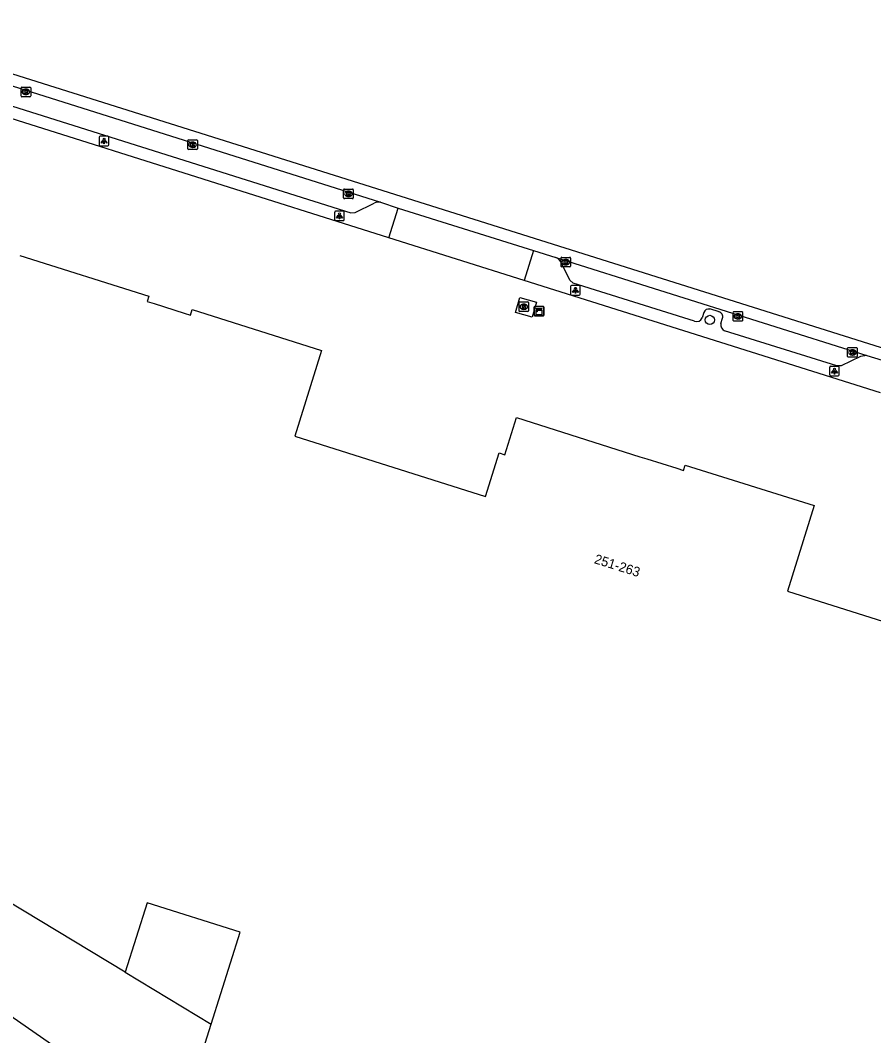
# Model space of a CAD drawing. Extents: x 157692 to 159670, y 381454 to 383289.
# Drawn here: x 158139.8 to 158229, y 383047.9 to 383154.1 of the extents above; entities that cross this region are included whole.
import ezdxf

# ---------------------------------------------------------------- set-up
doc = ezdxf.new("R2010")
doc.units = 0
for name, color, linetype in [('IMGEO_Boom', 7, 'Continuous'), ('IMGEO_Kast', 7, 'Continuous'), ('IMGEO_Kolk', 7, 'Continuous'), ('IMGEO_Lichtpunt', 7, 'Continuous'), ('IMGEO_Pand', 7, 'Continuous'), ('IMGEO_Pand_nummerreeks', 7, 'Continuous'), ('IMGEO_Pand_overbouw', 7, 'Continuous'), ('IMGEO_Rijbaan_lokaal_gesloten', 7, 'Continuous'), ('IMGEO_Rijbaan_lokaal_open', 7, 'Continuous'), ('IMGEO_Rioolput', 7, 'Continuous'), ('IMGEO_Voetpad_open', 7, 'Continuous')]:
    doc.layers.add(name, color=color, linetype=linetype)

msp = doc.modelspace()

# ---------------------------------------------------------------- linework, layer by layer
at = {"layer": 'IMGEO_Boom'}
msp.add_circle((158211.83, 383122.73), 0.489, dxfattribs=at)
at = {"layer": 'IMGEO_Kast'}
for p, q in [((158193.55, 383124.15), (158194.39, 383124.15)), ((158194.39, 383124.15), (158193.55, 383124.15)), ((158193.48, 383123.23), (158193.48, 383124.07)), ((158193.48, 383124.07), (158193.48, 383123.23)), ((158194.4, 383123.15), (158193.56, 383123.15)), ((158193.56, 383123.15), (158194.4, 383123.15)), ((158194.48, 383124.08), (158194.48, 383123.24)), ((158194.48, 383123.24), (158194.48, 383124.08))]:
    msp.add_line(p, q, dxfattribs=at)
for points in [[(158193.67, 383123.94), (158194.27, 383123.94), (158194.27, 383123.86), (158193.67, 383123.86), (158193.67, 383123.94)], [(158193.67, 383123.77), (158194.27, 383123.77), (158194.27, 383123.28), (158193.67, 383123.28), (158193.67, 383123.77)]]:
    msp.add_lwpolyline(points, dxfattribs=at)
msp.add_circle((158193.76, 383123.62), 0.0377, dxfattribs=at)
for centre, start, end in [((158193.56, 383124.08), 92.4484, 184.2845), ((158193.56, 383124.08), 92.4484, 184.2845), ((158194.4, 383124.08), 2.4484, 94.2845), ((158194.4, 383124.08), 2.4484, 94.2845), ((158193.56, 383123.23), 182.4484, 274.2845), ((158193.56, 383123.23), 182.4484, 274.2845), ((158194.4, 383123.23), 272.4484, 4.2845), ((158194.4, 383123.23), 272.4484, 4.2845)]:
    msp.add_arc(centre, 0.0779, start, end, dxfattribs=at)
at = {"layer": 'IMGEO_Kolk'}
for p, q in [((158139.86, 383146.15), (158139.86, 383147)), ((158139.93, 383147.08), (158140.79, 383147.08)), ((158140.35, 383146.86), (158140.37, 383146.86)), ((158140.86, 383147), (158140.86, 383146.15)), ((158140.79, 383146.08), (158139.93, 383146.08)), ((158140.37, 383146.3), (158140.34, 383146.3)), ((158157.28, 383140.64), (158157.28, 383141.49)), ((158157.35, 383141.56), (158158.2, 383141.56)), ((158157.76, 383141.34), (158157.79, 383141.34)), ((158158.28, 383141.49), (158158.28, 383140.64)), ((158158.2, 383140.56), (158157.35, 383140.56)), ((158157.79, 383140.78), (158157.76, 383140.78)), ((158173.56, 383135.49), (158173.56, 383136.34)), ((158173.64, 383136.42), (158174.49, 383136.42)), ((158174.05, 383136.2), (158174.08, 383136.2)), ((158174.56, 383136.34), (158174.56, 383135.49)), ((158174.49, 383135.42), (158173.64, 383135.42)), ((158174.07, 383135.64), (158174.05, 383135.64)), ((158196.28, 383128.36), (158196.28, 383129.21)), ((158196.35, 383129.28), (158197.2, 383129.28)), ((158196.76, 383129.06), (158196.79, 383129.06)), ((158196.79, 383128.5), (158196.76, 383128.5)), ((158197.28, 383129.21), (158197.28, 383128.36)), ((158197.2, 383128.28), (158196.35, 383128.28)), ((158214.26, 383122.68), (158214.26, 383123.53)), ((158214.34, 383123.61), (158215.19, 383123.61)), ((158214.75, 383123.39), (158214.78, 383123.39)), ((158215.26, 383123.53), (158215.26, 383122.68)), ((158215.19, 383122.61), (158214.34, 383122.61)), ((158214.77, 383122.83), (158214.75, 383122.83)), ((158226.23, 383118.92), (158226.23, 383119.77)), ((158226.3, 383119.84), (158227.16, 383119.84)), ((158227.16, 383118.84), (158226.3, 383118.84)), ((158226.74, 383119.06), (158226.71, 383119.06)), ((158226.72, 383119.62), (158226.74, 383119.62)), ((158227.23, 383119.77), (158227.23, 383118.92))]:
    msp.add_line(p, q, dxfattribs=at)
for points in [[(158139.86, 383146.15), (158139.86, 383147)], [(158139.93, 383147.08), (158140.79, 383147.08)], [(158140.18, 383146.78), (158140.3, 383146.78), (158140.3, 383146.62), (158140.43, 383146.78), (158140.6, 383146.78), (158140.45, 383146.63), (158140.6, 383146.38), (158140.45, 383146.38), (158140.37, 383146.54), (158140.3, 383146.47), (158140.3, 383146.38), (158140.18, 383146.38), (158140.18, 383146.78)], [(158140.86, 383147), (158140.86, 383146.15)], [(158140.79, 383146.08), (158139.93, 383146.08)], [(158157.28, 383140.64), (158157.28, 383141.49)], [(158157.35, 383141.56), (158158.2, 383141.56)], [(158157.6, 383141.26), (158157.72, 383141.26), (158157.72, 383141.11), (158157.85, 383141.26), (158158.01, 383141.26), (158157.87, 383141.11), (158158.02, 383140.86), (158157.87, 383140.86), (158157.78, 383141.03), (158157.72, 383140.96), (158157.72, 383140.86), (158157.6, 383140.86), (158157.6, 383141.26)], [(158158.28, 383141.49), (158158.28, 383140.64)], [(158158.2, 383140.56), (158157.35, 383140.56)], [(158173.56, 383135.49), (158173.56, 383136.34)], [(158173.64, 383136.42), (158174.49, 383136.42)], [(158173.88, 383136.12), (158174.01, 383136.12), (158174.01, 383135.97), (158174.14, 383136.12), (158174.3, 383136.12), (158174.16, 383135.97), (158174.31, 383135.72), (158174.16, 383135.72), (158174.07, 383135.88), (158174.01, 383135.82), (158174.01, 383135.72), (158173.88, 383135.72), (158173.88, 383136.12)], [(158174.56, 383136.34), (158174.56, 383135.49)], [(158174.49, 383135.42), (158173.64, 383135.42)], [(158196.28, 383128.36), (158196.28, 383129.21)], [(158196.35, 383129.28), (158197.2, 383129.28)], [(158196.6, 383128.98), (158196.72, 383128.98), (158196.72, 383128.83), (158196.85, 383128.98), (158197.01, 383128.98), (158196.87, 383128.83), (158197.02, 383128.58), (158196.87, 383128.58), (158196.78, 383128.75), (158196.72, 383128.68), (158196.72, 383128.58), (158196.6, 383128.58), (158196.6, 383128.98)], [(158197.28, 383129.21), (158197.28, 383128.36)], [(158197.2, 383128.28), (158196.35, 383128.28)], [(158214.26, 383122.68), (158214.26, 383123.53)], [(158214.34, 383123.61), (158215.19, 383123.61)], [(158214.58, 383123.31), (158214.71, 383123.31), (158214.71, 383123.16), (158214.84, 383123.31), (158215, 383123.31), (158214.85, 383123.16), (158215.01, 383122.91), (158214.85, 383122.91), (158214.77, 383123.07), (158214.71, 383123.01), (158214.71, 383122.91), (158214.58, 383122.91), (158214.58, 383123.31)], [(158215.26, 383123.53), (158215.26, 383122.68)], [(158215.19, 383122.61), (158214.34, 383122.61)], [(158226.23, 383118.92), (158226.23, 383119.77)], [(158226.3, 383119.84), (158227.16, 383119.84)], [(158227.16, 383118.84), (158226.3, 383118.84)], [(158226.55, 383119.54), (158226.67, 383119.54), (158226.67, 383119.39), (158226.8, 383119.54), (158226.97, 383119.54), (158226.82, 383119.39), (158226.97, 383119.14), (158226.82, 383119.14), (158226.74, 383119.31), (158226.67, 383119.24), (158226.67, 383119.14), (158226.55, 383119.14), (158226.55, 383119.54)], [(158227.23, 383119.77), (158227.23, 383118.92)]]:
    msp.add_lwpolyline(points, dxfattribs=at)
for centre, start, end in [((158139.93, 383147), 91.552, 178.448), ((158139.93, 383147), 91.552, 178.448), ((158140.78, 383147), 1.552, 88.448), ((158140.78, 383147), 1.552, 88.448), ((158139.93, 383146.15), 181.552, 268.448), ((158139.93, 383146.15), 181.552, 268.448), ((158140.78, 383146.15), 271.552, 358.448), ((158140.78, 383146.15), 271.552, 358.448), ((158157.35, 383141.49), 91.552, 178.448), ((158157.35, 383141.49), 91.552, 178.448), ((158158.2, 383141.49), 1.552, 88.448), ((158158.2, 383141.49), 1.552, 88.448), ((158157.35, 383140.64), 181.552, 268.448), ((158157.35, 383140.64), 181.552, 268.448), ((158158.2, 383140.64), 271.552, 358.448), ((158158.2, 383140.64), 271.552, 358.448), ((158173.64, 383136.34), 91.552, 178.448), ((158173.64, 383136.34), 91.552, 178.448), ((158174.49, 383136.34), 1.552, 88.448), ((158174.49, 383136.34), 1.552, 88.448), ((158173.64, 383135.49), 181.552, 268.448), ((158173.64, 383135.49), 181.552, 268.448), ((158174.49, 383135.49), 271.552, 358.448), ((158174.49, 383135.49), 271.552, 358.448), ((158196.35, 383129.21), 91.552, 178.448), ((158196.35, 383129.21), 91.552, 178.448), ((158196.35, 383128.36), 181.552, 268.448), ((158196.35, 383128.36), 181.552, 268.448), ((158197.2, 383129.21), 1.552, 88.448), ((158197.2, 383129.21), 1.552, 88.448), ((158197.2, 383128.36), 271.552, 358.448), ((158197.2, 383128.36), 271.552, 358.448), ((158214.34, 383123.53), 91.552, 178.448), ((158214.34, 383123.53), 91.552, 178.448), ((158215.19, 383123.53), 1.552, 88.448), ((158215.19, 383123.53), 1.552, 88.448), ((158214.34, 383122.68), 181.552, 268.448), ((158214.34, 383122.68), 181.552, 268.448), ((158215.19, 383122.68), 271.552, 358.448), ((158215.19, 383122.68), 271.552, 358.448), ((158226.3, 383119.77), 91.552, 178.448), ((158226.3, 383119.77), 91.552, 178.448), ((158226.3, 383118.92), 181.552, 268.448), ((158226.3, 383118.92), 181.552, 268.448), ((158227.15, 383119.77), 1.552, 88.448), ((158227.15, 383119.77), 1.552, 88.448), ((158227.15, 383118.92), 271.552, 358.448), ((158227.15, 383118.92), 271.552, 358.448)]:
    msp.add_arc(centre, 0.0765, start, end, dxfattribs=at)
for centre, major_axis, ratio, start_param, end_param in [((158140.35, 383146.58), (-0.387, 0.002), 0.722429, 4.712389, 7.853982), ((158140.37, 383146.58), (-0.39, 0.002), 0.717154, 1.570796, 4.712389), ((158157.76, 383141.06), (-0.387, 0.002), 0.722429, 4.712389, 7.853982), ((158157.79, 383141.06), (-0.39, 0.002), 0.717154, 1.570796, 4.712389), ((158174.05, 383135.92), (-0.387, 0.002), 0.722429, 4.712389, 7.853982), ((158174.07, 383135.92), (-0.39, 0.002), 0.717154, 1.570796, 4.712389), ((158196.76, 383128.78), (-0.387, 0.002), 0.722429, 4.712389, 7.853982), ((158196.79, 383128.78), (-0.39, 0.002), 0.717154, 1.570796, 4.712389), ((158214.75, 383123.11), (-0.387, 0.002), 0.722429, 4.712389, 7.853982), ((158214.77, 383123.11), (-0.39, 0.002), 0.717154, 1.570796, 4.712389), ((158226.72, 383119.34), (-0.387, 0.002), 0.722429, 4.712389, 7.853982), ((158226.74, 383119.34), (-0.39, 0.002), 0.717154, 1.570796, 4.712389)]:
    msp.add_ellipse(centre, major_axis=major_axis, ratio=ratio, start_param=start_param, end_param=end_param, dxfattribs=at)
at = {"layer": 'IMGEO_Lichtpunt'}
for p, q in [((158148.02, 383141.84), (158148.02, 383141.04)), ((158148.02, 383141.84), (158148.02, 383141.04)), ((158148.92, 383141.94), (158148.12, 383141.94)), ((158148.92, 383141.94), (158148.12, 383141.94)), ((158149.02, 383141.04), (158149.02, 383141.84)), ((158149.02, 383141.04), (158149.02, 383141.84)), ((158148.12, 383140.94), (158148.92, 383140.94)), ((158148.12, 383140.94), (158148.92, 383140.94)), ((158172.62, 383134.02), (158172.62, 383133.21)), ((158172.62, 383134.02), (158172.62, 383133.21)), ((158173.53, 383134.11), (158172.72, 383134.11)), ((158173.53, 383134.11), (158172.72, 383134.11)), ((158173.62, 383133.21), (158173.62, 383134.02)), ((158173.62, 383133.21), (158173.62, 383134.02)), ((158172.72, 383133.12), (158173.53, 383133.12)), ((158172.72, 383133.12), (158173.53, 383133.12)), ((158197.28, 383126.24), (158197.28, 383125.43)), ((158197.28, 383126.24), (158197.28, 383125.43)), ((158198.19, 383126.34), (158197.38, 383126.34)), ((158198.19, 383126.34), (158197.38, 383126.34)), ((158198.28, 383125.43), (158198.28, 383126.24)), ((158198.28, 383125.43), (158198.28, 383126.24)), ((158197.38, 383125.34), (158198.19, 383125.34)), ((158197.38, 383125.34), (158198.19, 383125.34)), ((158224.35, 383117.79), (158224.35, 383116.98)), ((158224.35, 383117.79), (158224.35, 383116.98)), ((158225.25, 383117.88), (158224.45, 383117.88)), ((158225.25, 383117.88), (158224.45, 383117.88)), ((158225.35, 383116.98), (158225.35, 383117.79)), ((158225.35, 383116.98), (158225.35, 383117.79)), ((158224.45, 383116.88), (158225.25, 383116.88)), ((158224.45, 383116.88), (158225.25, 383116.88))]:
    msp.add_line(p, q, dxfattribs=at)
for points in [[(158148.4, 383141.51), (158148.44, 383141.48), (158148.25, 383141.22), (158148.21, 383141.24), (158148.4, 383141.51)], [(158148.5, 383141.46), (158148.55, 383141.46), (158148.55, 383141.14), (158148.5, 383141.14), (158148.5, 383141.46)], [(158148.61, 383141.48), (158148.65, 383141.51), (158148.83, 383141.24), (158148.8, 383141.22), (158148.61, 383141.48)], [(158173, 383133.68), (158173.04, 383133.66), (158172.85, 383133.39), (158172.81, 383133.42), (158173, 383133.68)], [(158173.21, 383133.66), (158173.25, 383133.68), (158173.43, 383133.42), (158173.4, 383133.39), (158173.21, 383133.66)], [(158173.1, 383133.64), (158173.15, 383133.64), (158173.15, 383133.31), (158173.1, 383133.31), (158173.1, 383133.64)], [(158197.66, 383125.9), (158197.7, 383125.88), (158197.51, 383125.61), (158197.47, 383125.64), (158197.66, 383125.9)], [(158197.76, 383125.86), (158197.81, 383125.86), (158197.81, 383125.53), (158197.76, 383125.53), (158197.76, 383125.86)], [(158197.87, 383125.88), (158197.91, 383125.9), (158198.1, 383125.64), (158198.06, 383125.61), (158197.87, 383125.88)], [(158224.73, 383117.45), (158224.77, 383117.42), (158224.58, 383117.16), (158224.54, 383117.19), (158224.73, 383117.45)], [(158224.83, 383117.4), (158224.88, 383117.4), (158224.88, 383117.08), (158224.83, 383117.08), (158224.83, 383117.4)], [(158224.94, 383117.42), (158224.98, 383117.45), (158225.16, 383117.19), (158225.13, 383117.16), (158224.94, 383117.42)]]:
    msp.add_lwpolyline(points, dxfattribs=at)
for centre in [(158148.52, 383141.64), (158173.12, 383133.82), (158197.78, 383126.04), (158224.85, 383117.58)]:
    msp.add_circle(centre, 0.0994, dxfattribs=at)
for centre, start, end in [((158148.12, 383141.84), 90, 180), ((158148.12, 383141.84), 90, 180), ((158148.92, 383141.84), 0, 90), ((158148.92, 383141.84), 0, 90), ((158148.12, 383141.04), 180, 270), ((158148.12, 383141.04), 180, 270), ((158148.92, 383141.04), 270, 0), ((158148.92, 383141.04), 270, 360), ((158172.72, 383134.02), 90, 180), ((158172.72, 383134.02), 90, 180), ((158173.53, 383134.02), 0, 90), ((158173.53, 383134.02), 0, 90), ((158172.72, 383133.21), 180, 270), ((158172.72, 383133.21), 180, 270), ((158173.53, 383133.21), 270, 0), ((158173.53, 383133.21), 270, 360), ((158197.38, 383126.24), 90, 180), ((158197.38, 383126.24), 90, 180), ((158198.19, 383126.24), 0, 90), ((158198.19, 383126.24), 0, 90), ((158197.38, 383125.43), 180, 270), ((158197.38, 383125.43), 180, 270), ((158198.19, 383125.43), 270, 0), ((158198.19, 383125.43), 270, 360), ((158224.45, 383117.79), 90, 180), ((158224.45, 383117.79), 90, 180), ((158225.25, 383117.79), 0, 90), ((158225.25, 383117.79), 0, 90), ((158224.45, 383116.98), 180, 270), ((158224.45, 383116.98), 180, 270), ((158225.25, 383116.98), 270, 0), ((158225.25, 383116.98), 270, 360)]:
    msp.add_arc(centre, 0.0946, start, end, dxfattribs=at)
at = {"layer": 'IMGEO_Pand'}
for points in [[(158139.73, 383129.48), (158153.22, 383125.23), (158153.04, 383124.67), (158153.75, 383124.44), (158156.89, 383123.46), (158157.56, 383123.24), (158157.74, 383123.81), (158171.26, 383119.55), (158168.45, 383110.6), (158188.4, 383104.29), (158189.83, 383108.83), (158190.4, 383108.64), (158191.61, 383112.52), (158204.53, 383108.43), (158205.25, 383108.2), (158208.38, 383107.22), (158209.08, 383106.99), (158209.26, 383107.56), (158222.75, 383103.34), (158219.93, 383094.38), (158239.9, 383088.08)], [(158158.48, 383045.12), (158159.73, 383049.09), (158162.76, 383058.71), (158153.03, 383061.8), (158150.73, 383054.53), (158136.44, 383063.16)]]:
    msp.add_lwpolyline(points, dxfattribs=at)
at = {"layer": 'IMGEO_Pand_overbouw'}
msp.add_lwpolyline([(158150.73, 383054.53), (158159.73, 383049.09), (158162.76, 383058.71), (158153.03, 383061.8)], close=True, dxfattribs=at)
at = {"layer": 'IMGEO_Rijbaan_lokaal_gesloten'}
for points in [[(158260.22, 383110.97), (158230.99, 383119.42), (158121.16, 383154.06)], [(158121.01, 383152.85), (158177.4, 383135.04)], [(158177.4, 383135.04), (158179.27, 383134.43)], [(158179.27, 383134.43), (158193.39, 383130.01)], [(158193.39, 383130.01), (158195.72, 383129.28)], [(158195.72, 383129.28), (158228.24, 383119.02)], [(158228.24, 383119.02), (158230.64, 383118.27)]]:
    msp.add_lwpolyline(points, dxfattribs=at)
at = {"layer": 'IMGEO_Rijbaan_lokaal_open'}
msp.add_lwpolyline([(158136.59, 383051.48), (158143.47, 383046.69), (158146.53, 383044.61), (158151.64, 383041.21), (158156.96, 383037.75), (158159.66, 383036.04), (158166.83, 383031.55), (158169.55, 383029.89), (158175.46, 383026.32), (158180.69, 383023.21), (158183.29, 383021.69), (158187.42, 383019.31), (158190.83, 383017.41), (158193.46, 383015.97), (158199.57, 383012.67), (158204.83, 383009.88), (158207.95, 383008.22), (158215.02, 383004.52), (158217.32, 383003.32), (158223.99, 382999.98), (158229.31, 382997.33), (158232.57, 382995.77), (158239.63, 382992.41), (158242.03, 382991.28)], dxfattribs=at)
at = {"layer": 'IMGEO_Rioolput'}
for p, q in [((158191.89, 383123.69), (158191.89, 383124.55)), ((158191.96, 383124.62), (158192.82, 383124.62)), ((158192.38, 383124.4), (158192.4, 383124.4)), ((158192.89, 383124.55), (158192.89, 383123.69)), ((158192.82, 383123.62), (158191.96, 383123.62)), ((158192.4, 383123.84), (158192.37, 383123.84))]:
    msp.add_line(p, q, dxfattribs=at)
for points in [[(158191.89, 383123.69), (158191.89, 383124.55)], [(158191.96, 383124.62), (158192.82, 383124.62)], [(158192.48, 383124.32), (158192.22, 383124.32), (158192.22, 383123.92)], [(158192.4, 383124.24), (158192.35, 383124.24), (158192.35, 383124.16)], [(158192.35, 383124.16), (158192.4, 383124.16)], [(158192.89, 383124.55), (158192.89, 383123.69)], [(158192.82, 383123.62), (158191.96, 383123.62)], [(158192.22, 383123.92), (158192.35, 383123.92), (158192.35, 383124.08), (158192.36, 383124.08)], [(158192.41, 383124.05), (158192.48, 383123.92), (158192.62, 383123.92), (158192.55, 383124.05)]]:
    msp.add_lwpolyline(points, dxfattribs=at)
for centre, radius, start, end in [((158191.96, 383124.55), 0.0765, 91.552, 178.448), ((158191.96, 383124.55), 0.0765, 91.552, 178.448), ((158192.41, 383124.14), 0.0964, 77.0061, 93.1865), ((158192.39, 383124.35), 0.19, 274.7715, 282.9687), ((158192.42, 383124.2), 0.0378, 276.6634, 79.6772), ((158192.48, 383124.21), 0.109, 350.3612, 89.416), ((158192.47, 383124.21), 0.112, 277.5842, 350.9817), ((158192.81, 383124.55), 0.0765, 1.552, 88.448), ((158192.81, 383124.55), 0.0765, 1.552, 88.448), ((158191.96, 383123.7), 0.0765, 181.552, 268.448), ((158191.96, 383123.7), 0.0765, 181.552, 268.448), ((158192.36, 383124.03), 0.0533, 26.0293, 88.6989), ((158192.46, 383123.99), 0.108, 29.5134, 73.7905), ((158192.81, 383123.7), 0.0765, 271.552, 358.448), ((158192.81, 383123.7), 0.0765, 271.552, 358.448)]:
    msp.add_arc(centre, radius, start, end, dxfattribs=at)
for centre, major_axis, ratio, start_param, end_param in [((158192.38, 383124.12), (-0.387, 0.002), 0.722429, 4.712389, 7.853982), ((158192.4, 383124.12), (-0.39, 0.002), 0.717154, 1.570796, 4.712389)]:
    msp.add_ellipse(centre, major_axis=major_axis, ratio=ratio, start_param=start_param, end_param=end_param, dxfattribs=at)
at = {"layer": 'IMGEO_Voetpad_open'}
for points in [[(158121.55, 383152.37), (158122.44, 383150.5), (158122.79, 383150.19), (158174.3, 383133.92), (158174.77, 383133.96), (158176.76, 383134.96)], [(158178.3, 383131.33), (158120.03, 383149.72)], [(158178.3, 383131.33), (158179.27, 383134.43)], [(158192.42, 383126.87), (158178.3, 383131.33)], [(158193.39, 383130.01), (158192.42, 383126.87)], [(158210.22, 383122.6), (158197.56, 383126.57), (158197.21, 383126.89), (158196.26, 383128.8)], [(158229.66, 383115.11), (158192.42, 383126.87)], [(158191.52, 383123.53), (158191.97, 383125.09), (158193.73, 383124.59), (158193.27, 383123.03), (158191.52, 383123.53)], [(158211.19, 383123.53), (158211.02, 383122.97)], [(158212.79, 383123.57), (158211.83, 383123.88)], [(158212.99, 383122.36), (158213.16, 383122.92)], [(158228.24, 383119.02), (158227.57, 383118.91), (158225.57, 383117.94), (158225.1, 383117.92), (158213.36, 383121.59)]]:
    msp.add_lwpolyline(points, dxfattribs=at)
for centre, radius, start, end in [((158177.18, 383134.19), 0.878, 75.2805, 118.9695), ((158195.42, 383128.4), 0.929, 25.782, 70.9243), ((158211.73, 383123.29), 0.59, 79.6815, 156.0478), ((158212.71, 383123.1), 0.478, 337.764, 80.6427), ((158210.44, 383123.2), 0.633, 250.2919, 338.7142), ((158213.7, 383122.23), 0.726, 169.3834, 241.836)]:
    msp.add_arc(centre, radius, start, end, dxfattribs=at)

# ---------------------------------------------------------------- texts
at = {"layer": 'IMGEO_Pand_nummerreeks'}
msp.add_text('251-263', height=1, rotation=342.5097, dxfattribs=at).set_placement((158199.67, 383097.32))

doc.saveas('drawing.dxf')
